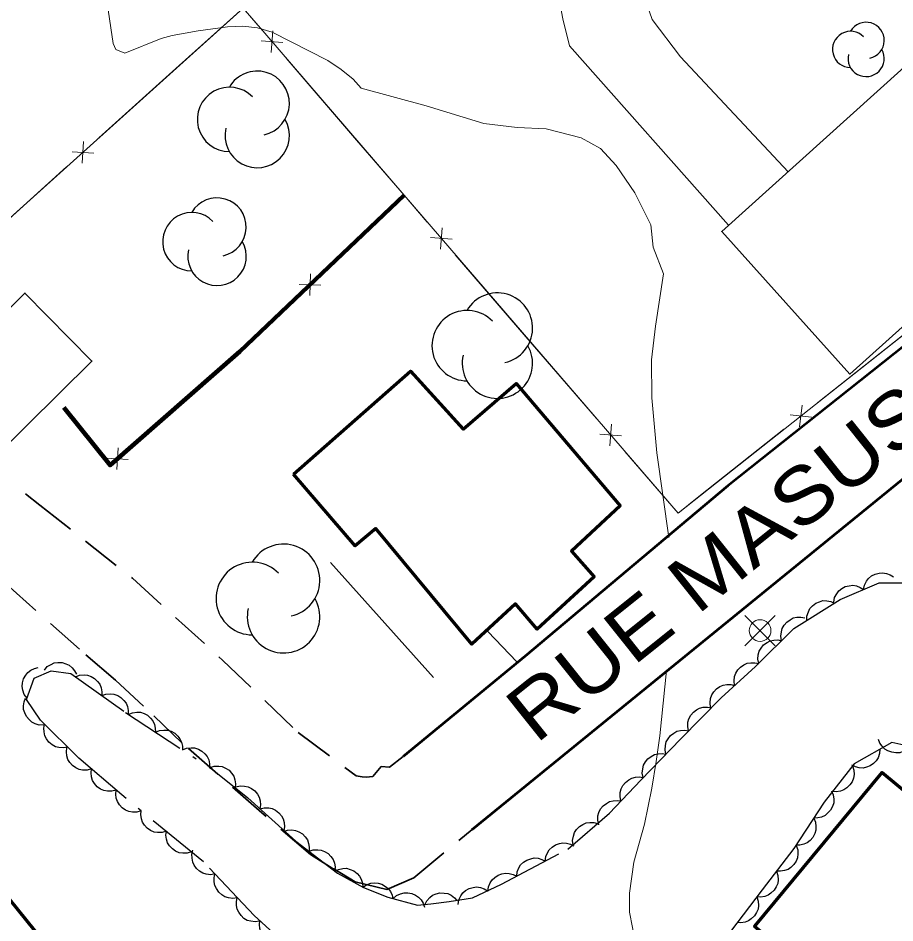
# Model space of a CAD drawing. Extents: x 356765 to 358572, y 5103174 to 5104650.
# Drawn here: x 357149.84 to 357190.38, y 5103839.58 to 5103881.41 of the extents above; entities that cross this region are included whole.
import ezdxf

# ---------------------------------------------------------------- set-up
doc = ezdxf.new("R2010")
doc.units = 0
doc.header["$LTSCALE"] = 0.6
doc.linetypes.add('DOT_DASHED', pattern=[7.7, 5, -1.2, 0.3, -1.2])
doc.linetypes.add('MEDIUM_DASHED', pattern=[4.5, 3, -1.5])
for name, color, linetype, lineweight in [('19', 7, 'Continuous', 13), ('2', 7, 'Continuous', 13), ('21', 7, 'Continuous', 53), ('31', 7, 'Continuous', 70), ('36', 7, 'Continuous', 13), ('37', 7, 'Continuous', 13), ('44', 7, 'Continuous', 25)]:
    doc.layers.add(name, color=color, linetype=linetype, lineweight=lineweight)

msp = doc.modelspace()

# ---------------------------------------------------------------- linework, layer by layer
at = {"layer": '19'}
for p, q in [((357175.34, 5103880.13), (357182.69, 5103871.84)), ((357164.28, 5103856.25), (357169.05, 5103850.93)), ((357171.56, 5103853.05), (357172.9, 5103851.65))]:
    msp.add_line(p, q, dxfattribs=at)
for points in [[(357185.45, 5103874.3), (357180.46, 5103879.62), (357179.16, 5103881.34), (357178.53, 5103883.18), (357178.65, 5103884.9), (357180.09, 5103887.53), (357181.46, 5103889.59), (357183.47, 5103892.01), (357185.9, 5103894.12)], [(357179.32, 5103892.61), (357178.62, 5103891.69), (357177.42, 5103890.42), (357175.91, 5103888.05), (357175.58, 5103887.27), (357175.1, 5103885.89), (357174.84, 5103884.38), (357174.77, 5103883.55), (357174.77, 5103882.67), (357174.9, 5103882.02), (357175.02, 5103881.37), (357175.34, 5103880.13)]]:
    msp.add_lwpolyline(points, dxfattribs=at)
at = {"layer": '2'}
for points in [[(357179.93, 5103857.4), (357179.37, 5103861.31), (357179.14, 5103863.86), (357179.13, 5103865.61), (357179.31, 5103867.16), (357179.68, 5103869.58), (357179.2, 5103870.82), (357179.09, 5103871.85), (357178.35, 5103873.33), (357177.49, 5103874.59), (357176.77, 5103875.38), (357175.87, 5103875.88), (357174.25, 5103876.29), (357172.92, 5103876.35), (357171.37, 5103876.54), (357168.7, 5103877.35), (357165.7, 5103878.17), (357165.33, 5103878.58), (357164.78, 5103879.03), (357164.16, 5103879.45), (357161.59, 5103880.76), (357160.91, 5103880.96), (357160.22, 5103881.04), (357159.52, 5103881.01), (357158.16, 5103880.82), (357156.96, 5103880.61), (357156.45, 5103880.47), (357154.77, 5103879.78), (357154.35, 5103879.95), (357154.23, 5103880.23), (357153.95, 5103882.09)], [(357190.62, 5103821.07), (357189.63, 5103821.92), (357186.06, 5103824.78), (357184.23, 5103826.57), (357183.16, 5103828.33), (357181.13, 5103830.63), (357180.09, 5103833.15), (357179.53, 5103835.11), (357179, 5103836.28), (357178.38, 5103838.66), (357178.1, 5103840.08), (357178.1, 5103840.96), (357178.31, 5103842.39), (357178.8, 5103844.15), (357179.14, 5103845.81), (357179.34, 5103847.05), (357179.51, 5103848.23), (357179.82, 5103851.25)]]:
    msp.add_lwpolyline(points, dxfattribs=at)
at = {"layer": '21'}
for points in [[(357175.01, 5103906.8), (357180.17, 5103900.55), (357186.79, 5103893.12), (357193.64, 5103884.97), (357199.42, 5103878.25), (357202.11, 5103875.23), (357182.66, 5103859.79), (357173.28, 5103851.91), (357167.64, 5103847.28)], [(357170.83, 5103843.9), (357192.03, 5103861.15)]]:
    msp.add_lwpolyline(points, dxfattribs=at)
at = {"layer": '21', "linetype": 'MEDIUM_DASHED', "lineweight": 35}
for points in [[(357145.91, 5103862.73), (357150.84, 5103858.9), (357155.12, 5103855.52), (357159.29, 5103851.73), (357162.79, 5103848.39), (357165.47, 5103846.38), (357165.74, 5103846.33), (357165.93, 5103846.32), (357166.24, 5103846.35), (357166.62, 5103846.81)], [(357164.41, 5103842.09), (357163.35, 5103842.74), (357161.1, 5103844.68), (357157.41, 5103847.91), (357155.63, 5103849.6), (357154.34, 5103850.81), (357152.68, 5103852.23), (357147.32, 5103857)], [(357167.64, 5103847.28), (357167.01, 5103846.78), (357166.62, 5103846.81)], [(357164.41, 5103842.09), (357164.43, 5103842.08), (357165.42, 5103841.48), (357166.89, 5103841.13), (357168.13, 5103841.67), (357170.83, 5103843.9)]]:
    msp.add_lwpolyline(points, dxfattribs=at)
at = {"layer": '31', "lineweight": 35}
for points in [[(357191.91, 5103880.12), (357182.37, 5103871.55), (357188.3, 5103864.95), (357197.84, 5103873.51), (357191.91, 5103880.12)], [(357148.73, 5103861.09), (357153.25, 5103865.55), (357150.15, 5103868.7), (357145.62, 5103864.23), (357148.73, 5103861.09)]]:
    msp.add_lwpolyline(points, close=True, dxfattribs=at)
at = {"layer": '31'}
for points in [[(357162.57, 5103860.33), (357167.98, 5103865.09), (357170.41, 5103862.4), (357172.87, 5103864.51), (357177.67, 5103858.86), (357175.42, 5103856.76), (357176.47, 5103855.58), (357173.83, 5103853.16), (357172.83, 5103854.33), (357170.81, 5103852.47), (357166.37, 5103857.82), (357165.42, 5103857.01), (357162.57, 5103860.33)], [(357199.42, 5103843.6), (357196.92, 5103840.6), (357189.78, 5103846.54), (357183.88, 5103839.44), (357189.09, 5103835.11), (357186.02, 5103831.41), (357194.93, 5103824), (357206.4, 5103837.8), (357199.42, 5103843.6)], [(357154.77, 5103832.67), (357148.65, 5103827.33), (357142.43, 5103834.79), (357149.44, 5103840.66), (357152.14, 5103837.33), (357151.36, 5103836.63), (357154.77, 5103832.67)]]:
    msp.add_lwpolyline(points, close=True, dxfattribs=at)
at = {"layer": '36'}
for p, q in [((357184.85, 5103852.39), (357183.44, 5103853.8)), ((357183.44, 5103852.39), (357184.85, 5103853.8))]:
    msp.add_line(p, q, dxfattribs=at)
msp.add_circle((357184.1468, 5103853.0974), 0.5, dxfattribs=at)
at = {"layer": '37'}
for p, q in [((357161.61, 5103880.82), (357161.54, 5103879.82)), ((357162.07, 5103880.28), (357161.07, 5103880.36)), ((357165.49, 5103875.77), (357162.23, 5103879.56)), ((357157.29, 5103879.21), (357153.57, 5103875.87)), ((357152.86, 5103875.7), (357152.8, 5103874.7)), ((357152.33, 5103875.23), (357153.33, 5103875.17)), ((357152.08, 5103874.53), (357148.37, 5103871.19)), ((357167.68, 5103873.22), (357164.06, 5103869.77)), ((357169.44, 5103871.72), (357169.36, 5103870.73)), ((357169.9, 5103871.19), (357168.9, 5103871.26)), ((357173.32, 5103866.68), (357170.05, 5103870.47)), ((357163.35, 5103869.59), (357163.32, 5103868.58)), ((357162.83, 5103869.1), (357163.83, 5103869.07)), ((357176.58, 5103862.9), (357173.32, 5103866.68)), ((357190.73, 5103866.74), (357186.81, 5103863.64)), ((357158.94, 5103865), (357155.18, 5103861.7)), ((357153.75, 5103861.17), (357151.95, 5103863.41)), ((357186.09, 5103863.51), (357185.97, 5103862.52)), ((357185.53, 5103863.07), (357186.52, 5103862.96)), ((357177.27, 5103862.64), (357177.2, 5103861.64)), ((357185.24, 5103862.4), (357181.32, 5103859.3)), ((357177.74, 5103862.1), (357176.74, 5103862.17)), ((357154.46, 5103861.54), (357154.4, 5103860.54)), ((357153.93, 5103861.07), (357154.93, 5103861.01))]:
    msp.add_line(p, q, dxfattribs=at)
for points in [[(357186.05, 5103892.44), (357200.9, 5103875.12), (357198.46, 5103872.84), (357180.35, 5103858.53), (357167.68, 5103873.22), (357161.24, 5103880.71), (357160.24, 5103881.86), (357147.14, 5103870.09), (357146.92, 5103870.1), (357145.06, 5103870.17), (357133.97, 5103871.46), (357125.77, 5103882.5), (357113.98, 5103897.79)], [(357160.92, 5103881.08), (357160.24, 5103881.86), (357157.29, 5103879.21)], [(357168.75, 5103871.98), (357167.68, 5103873.22), (357165.49, 5103875.77)], [(357162.61, 5103868.4), (357160.09, 5103866), (357158.94, 5103865)], [(357181.32, 5103859.3), (357180.35, 5103858.53), (357177.89, 5103861.38)]]:
    msp.add_lwpolyline(points, dxfattribs=at)
at = {"layer": '37', "lineweight": 158}
msp.add_lwpolyline([(357167.68, 5103873.22), (357160.09, 5103866), (357154.09, 5103860.74), (357151.95, 5103863.41)], dxfattribs=at)
at = {"layer": '44'}
for points in [[(357188.93, 5103855), (357188.97, 5103855.2), (357189.07, 5103855.38), (357189.16, 5103855.51), (357189.3, 5103855.62), (357189.47, 5103855.71), (357189.65, 5103855.75), (357189.81, 5103855.77), (357189.99, 5103855.74), (357190.16, 5103855.68), (357190.31, 5103855.58)], [(357187.55, 5103854.41), (357187.59, 5103854.62), (357187.69, 5103854.8), (357187.78, 5103854.93), (357187.92, 5103855.04), (357188.08, 5103855.13), (357188.27, 5103855.17), (357188.43, 5103855.19), (357188.61, 5103855.16), (357188.78, 5103855.09), (357188.93, 5103855)], [(357186.31, 5103853.57), (357186.31, 5103853.77), (357186.38, 5103853.97), (357186.45, 5103854.11), (357186.57, 5103854.24), (357186.72, 5103854.36), (357186.89, 5103854.43), (357187.05, 5103854.48), (357187.23, 5103854.47), (357187.41, 5103854.44), (357187.57, 5103854.37)], [(357185.14, 5103852.63), (357185.11, 5103852.84), (357185.13, 5103853.04), (357185.17, 5103853.2), (357185.26, 5103853.35), (357185.38, 5103853.49), (357185.53, 5103853.6), (357185.68, 5103853.68), (357185.85, 5103853.71), (357186.03, 5103853.72), (357186.21, 5103853.69)], [(357184.08, 5103851.58), (357184.04, 5103851.78), (357184.06, 5103851.98), (357184.1, 5103852.14), (357184.19, 5103852.29), (357184.31, 5103852.44), (357184.47, 5103852.55), (357184.61, 5103852.62), (357184.78, 5103852.66), (357184.97, 5103852.67), (357185.14, 5103852.63)], [(357151.05, 5103851.27), (357151.18, 5103851.43), (357151.36, 5103851.53), (357151.51, 5103851.6), (357151.68, 5103851.62), (357151.87, 5103851.62), (357152.05, 5103851.56), (357152.2, 5103851.5), (357152.33, 5103851.38), (357152.45, 5103851.24), (357152.53, 5103851.08)], [(357182.97, 5103850.56), (357182.94, 5103850.77), (357182.97, 5103850.97), (357183.02, 5103851.13), (357183.12, 5103851.28), (357183.24, 5103851.41), (357183.4, 5103851.51), (357183.55, 5103851.59), (357183.72, 5103851.61), (357183.91, 5103851.61), (357184.08, 5103851.57)], [(357150.25, 5103849.98), (357150.12, 5103850.15), (357150.06, 5103850.34), (357150.03, 5103850.51), (357150.04, 5103850.68), (357150.09, 5103850.86), (357150.19, 5103851.03), (357150.28, 5103851.16), (357150.42, 5103851.26), (357150.59, 5103851.35), (357150.76, 5103851.39)], [(357152.49, 5103850.96), (357152.68, 5103851.03), (357152.89, 5103851.05), (357153.05, 5103851.03), (357153.22, 5103850.97), (357153.37, 5103850.88), (357153.51, 5103850.74), (357153.61, 5103850.62), (357153.68, 5103850.45), (357153.71, 5103850.27), (357153.71, 5103850.09)], [(357181.86, 5103849.56), (357181.83, 5103849.76), (357181.86, 5103849.96), (357181.91, 5103850.12), (357182, 5103850.27), (357182.13, 5103850.4), (357182.29, 5103850.51), (357182.44, 5103850.58), (357182.61, 5103850.61), (357182.8, 5103850.6), (357182.97, 5103850.56)], [(357153.71, 5103850.09), (357153.9, 5103850.16), (357154.11, 5103850.18), (357154.27, 5103850.16), (357154.44, 5103850.1), (357154.59, 5103850.01), (357154.73, 5103849.87), (357154.83, 5103849.74), (357154.9, 5103849.58), (357154.93, 5103849.4), (357154.93, 5103849.22)], [(357151.02, 5103848.74), (357150.81, 5103848.73), (357150.62, 5103848.79), (357150.47, 5103848.86), (357150.34, 5103848.98), (357150.22, 5103849.12), (357150.14, 5103849.29), (357150.09, 5103849.45), (357150.08, 5103849.62), (357150.11, 5103849.81), (357150.18, 5103849.97)], [(357154.93, 5103849.22), (357155.12, 5103849.3), (357155.33, 5103849.32), (357155.49, 5103849.32), (357155.66, 5103849.26), (357155.82, 5103849.18), (357155.96, 5103849.05), (357156.07, 5103848.92), (357156.14, 5103848.76), (357156.18, 5103848.58), (357156.19, 5103848.4)], [(357180.84, 5103848.46), (357180.8, 5103848.66), (357180.81, 5103848.86), (357180.85, 5103849.02), (357180.94, 5103849.18), (357181.06, 5103849.32), (357181.21, 5103849.43), (357181.35, 5103849.51), (357181.52, 5103849.55), (357181.71, 5103849.56), (357181.89, 5103849.53)], [(357152.13, 5103847.71), (357151.92, 5103847.67), (357151.72, 5103847.69), (357151.56, 5103847.73), (357151.41, 5103847.82), (357151.26, 5103847.94), (357151.15, 5103848.09), (357151.07, 5103848.23), (357151.04, 5103848.41), (357151.03, 5103848.59), (357151.06, 5103848.77)], [(357156.19, 5103848.4), (357156.38, 5103848.48), (357156.58, 5103848.5), (357156.75, 5103848.5), (357156.91, 5103848.44), (357157.08, 5103848.35), (357157.22, 5103848.22), (357157.32, 5103848.1), (357157.39, 5103847.94), (357157.44, 5103847.76), (357157.44, 5103847.58)], [(357179.79, 5103847.38), (357179.75, 5103847.59), (357179.77, 5103847.79), (357179.8, 5103847.95), (357179.89, 5103848.1), (357180.01, 5103848.25), (357180.16, 5103848.36), (357180.3, 5103848.44), (357180.47, 5103848.48), (357180.66, 5103848.49), (357180.84, 5103848.46)], [(357191.09, 5103847.74), (357190.93, 5103847.6), (357190.75, 5103847.51), (357190.6, 5103847.45), (357190.42, 5103847.45), (357190.24, 5103847.47), (357190.06, 5103847.54), (357189.92, 5103847.62), (357189.79, 5103847.75), (357189.69, 5103847.9), (357189.62, 5103848.07)], [(357153.23, 5103846.7), (357153.03, 5103846.64), (357152.82, 5103846.65), (357152.66, 5103846.67), (357152.5, 5103846.75), (357152.35, 5103846.86), (357152.23, 5103847), (357152.14, 5103847.14), (357152.09, 5103847.31), (357152.07, 5103847.49), (357152.09, 5103847.67)], [(357157.44, 5103847.58), (357157.63, 5103847.66), (357157.84, 5103847.68), (357158, 5103847.68), (357158.17, 5103847.62), (357158.33, 5103847.53), (357158.47, 5103847.4), (357158.58, 5103847.28), (357158.65, 5103847.12), (357158.69, 5103846.94), (357158.7, 5103846.76)], [(357178.74, 5103846.31), (357178.7, 5103846.51), (357178.72, 5103846.71), (357178.76, 5103846.87), (357178.84, 5103847.03), (357178.96, 5103847.17), (357179.11, 5103847.28), (357179.26, 5103847.37), (357179.43, 5103847.4), (357179.61, 5103847.41), (357179.79, 5103847.38)], [(357189.69, 5103847.62), (357189.67, 5103847.41), (357189.6, 5103847.22), (357189.52, 5103847.08), (357189.39, 5103846.95), (357189.24, 5103846.85), (357189.06, 5103846.78), (357188.91, 5103846.74), (357188.73, 5103846.75), (357188.55, 5103846.8), (357188.39, 5103846.88)], [(357158.71, 5103846.77), (357158.9, 5103846.83), (357159.11, 5103846.83), (357159.27, 5103846.81), (357159.43, 5103846.74), (357159.59, 5103846.64), (357159.71, 5103846.5), (357159.81, 5103846.36), (357159.86, 5103846.2), (357159.89, 5103846.01), (357159.88, 5103845.83)], [(357188.42, 5103846.84), (357188.48, 5103846.64), (357188.49, 5103846.44), (357188.47, 5103846.27), (357188.4, 5103846.11), (357188.3, 5103845.96), (357188.15, 5103845.83), (357188.02, 5103845.73), (357187.86, 5103845.67), (357187.67, 5103845.65), (357187.49, 5103845.66)], [(357154.37, 5103845.72), (357154.17, 5103845.67), (357153.97, 5103845.67), (357153.8, 5103845.7), (357153.64, 5103845.77), (357153.49, 5103845.88), (357153.37, 5103846.03), (357153.28, 5103846.16), (357153.23, 5103846.33), (357153.21, 5103846.52), (357153.23, 5103846.7)], [(357177.71, 5103845.22), (357177.67, 5103845.42), (357177.68, 5103845.62), (357177.72, 5103845.78), (357177.8, 5103845.94), (357177.92, 5103846.08), (357178.07, 5103846.2), (357178.21, 5103846.28), (357178.38, 5103846.32), (357178.56, 5103846.34), (357178.74, 5103846.31)], [(357155.53, 5103844.77), (357155.33, 5103844.71), (357155.12, 5103844.71), (357154.96, 5103844.73), (357154.8, 5103844.8), (357154.65, 5103844.91), (357154.52, 5103845.05), (357154.43, 5103845.19), (357154.37, 5103845.35), (357154.35, 5103845.54), (357154.37, 5103845.72)], [(357159.91, 5103845.87), (357160.11, 5103845.92), (357160.31, 5103845.91), (357160.48, 5103845.88), (357160.63, 5103845.8), (357160.78, 5103845.69), (357160.9, 5103845.53), (357160.99, 5103845.4), (357161.03, 5103845.23), (357161.05, 5103845.04), (357161.02, 5103844.86)], [(357187.45, 5103845.69), (357187.53, 5103845.5), (357187.55, 5103845.3), (357187.55, 5103845.13), (357187.49, 5103844.96), (357187.4, 5103844.8), (357187.27, 5103844.66), (357187.15, 5103844.55), (357186.99, 5103844.48), (357186.81, 5103844.44), (357186.63, 5103844.43)], [(357176.69, 5103844.12), (357176.64, 5103844.33), (357176.65, 5103844.53), (357176.69, 5103844.69), (357176.77, 5103844.85), (357176.89, 5103844.99), (357177.04, 5103845.11), (357177.18, 5103845.19), (357177.35, 5103845.23), (357177.54, 5103845.25), (357177.71, 5103845.22)], [(357156.69, 5103843.82), (357156.49, 5103843.76), (357156.28, 5103843.76), (357156.12, 5103843.78), (357155.96, 5103843.85), (357155.81, 5103843.96), (357155.68, 5103844.1), (357155.59, 5103844.24), (357155.54, 5103844.4), (357155.51, 5103844.59), (357155.53, 5103844.77)], [(357161.02, 5103844.86), (357161.22, 5103844.91), (357161.43, 5103844.9), (357161.59, 5103844.87), (357161.74, 5103844.79), (357161.89, 5103844.68), (357162.01, 5103844.53), (357162.1, 5103844.39), (357162.14, 5103844.22), (357162.16, 5103844.03), (357162.13, 5103843.86)], [(357186.63, 5103844.43), (357186.71, 5103844.24), (357186.73, 5103844.04), (357186.73, 5103843.87), (357186.67, 5103843.71), (357186.59, 5103843.54), (357186.46, 5103843.4), (357186.33, 5103843.29), (357186.17, 5103843.22), (357185.99, 5103843.18), (357185.81, 5103843.18)], [(357162.09, 5103843.81), (357162.29, 5103843.87), (357162.49, 5103843.88), (357162.66, 5103843.86), (357162.82, 5103843.8), (357162.98, 5103843.7), (357163.11, 5103843.56), (357163.21, 5103843.43), (357163.26, 5103843.26), (357163.3, 5103843.08), (357163.29, 5103842.9)], [(357175.5, 5103843.2), (357175.47, 5103843.4), (357175.51, 5103843.6), (357175.56, 5103843.76), (357175.66, 5103843.91), (357175.79, 5103844.04), (357175.95, 5103844.14), (357176.1, 5103844.21), (357176.27, 5103844.23), (357176.46, 5103844.22), (357176.63, 5103844.18)], [(357157.85, 5103842.87), (357157.65, 5103842.81), (357157.45, 5103842.81), (357157.28, 5103842.83), (357157.12, 5103842.9), (357156.97, 5103843.01), (357156.84, 5103843.15), (357156.75, 5103843.29), (357156.7, 5103843.45), (357156.67, 5103843.64), (357156.69, 5103843.82)], [(357174.21, 5103842.44), (357174.24, 5103842.65), (357174.32, 5103842.83), (357174.4, 5103842.97), (357174.53, 5103843.09), (357174.69, 5103843.19), (357174.87, 5103843.25), (357175.03, 5103843.29), (357175.2, 5103843.27), (357175.38, 5103843.22), (357175.54, 5103843.14)], [(357185.82, 5103843.17), (357185.89, 5103842.97), (357185.89, 5103842.77), (357185.88, 5103842.6), (357185.81, 5103842.44), (357185.71, 5103842.28), (357185.57, 5103842.15), (357185.44, 5103842.06), (357185.27, 5103842), (357185.09, 5103841.97), (357184.91, 5103841.98)], [(357158.94, 5103841.85), (357158.74, 5103841.81), (357158.53, 5103841.84), (357158.38, 5103841.88), (357158.23, 5103841.98), (357158.09, 5103842.1), (357157.98, 5103842.26), (357157.91, 5103842.4), (357157.88, 5103842.58), (357157.87, 5103842.76), (357157.91, 5103842.94)], [(357163.29, 5103842.9), (357163.48, 5103842.97), (357163.69, 5103842.97), (357163.85, 5103842.95), (357164.01, 5103842.89), (357164.17, 5103842.79), (357164.3, 5103842.65), (357164.4, 5103842.52), (357164.46, 5103842.35), (357164.49, 5103842.17), (357164.48, 5103841.99)], [(357172.89, 5103841.74), (357172.91, 5103841.95), (357172.99, 5103842.13), (357173.07, 5103842.27), (357173.2, 5103842.39), (357173.36, 5103842.49), (357173.54, 5103842.55), (357173.7, 5103842.59), (357173.88, 5103842.57), (357174.05, 5103842.52), (357174.21, 5103842.44)], [(357159.97, 5103840.75), (357159.77, 5103840.72), (357159.56, 5103840.75), (357159.4, 5103840.79), (357159.26, 5103840.88), (357159.12, 5103841.01), (357159.01, 5103841.17), (357158.94, 5103841.31), (357158.9, 5103841.48), (357158.9, 5103841.67), (357158.94, 5103841.85)], [(357164.47, 5103841.97), (357164.65, 5103842.06), (357164.85, 5103842.1), (357165.02, 5103842.11), (357165.19, 5103842.06), (357165.36, 5103841.99), (357165.51, 5103841.87), (357165.62, 5103841.75), (357165.7, 5103841.6), (357165.76, 5103841.42), (357165.78, 5103841.24)], [(357171.56, 5103841.04), (357171.58, 5103841.25), (357171.66, 5103841.43), (357171.75, 5103841.57), (357171.88, 5103841.69), (357172.03, 5103841.79), (357172.21, 5103841.85), (357172.37, 5103841.89), (357172.55, 5103841.87), (357172.73, 5103841.82), (357172.89, 5103841.74)], [(357184.91, 5103841.98), (357184.97, 5103841.78), (357184.98, 5103841.58), (357184.96, 5103841.41), (357184.89, 5103841.25), (357184.79, 5103841.1), (357184.65, 5103840.96), (357184.52, 5103840.87), (357184.36, 5103840.81), (357184.17, 5103840.78), (357183.99, 5103840.79)], [(357165.77, 5103841.23), (357165.94, 5103841.35), (357166.14, 5103841.42), (357166.3, 5103841.44), (357166.48, 5103841.42), (357166.65, 5103841.37), (357166.82, 5103841.27), (357166.95, 5103841.18), (357167.05, 5103841.03), (357167.13, 5103840.87), (357167.17, 5103840.69)], [(357167.18, 5103840.72), (357167.34, 5103840.85), (357167.52, 5103840.93), (357167.68, 5103840.98), (357167.86, 5103840.98), (357168.04, 5103840.95), (357168.21, 5103840.86), (357168.35, 5103840.78), (357168.47, 5103840.65), (357168.57, 5103840.49), (357168.63, 5103840.32)], [(357168.64, 5103840.42), (357168.73, 5103840.61), (357168.87, 5103840.76), (357169, 5103840.86), (357169.16, 5103840.93), (357169.34, 5103840.97), (357169.54, 5103840.96), (357169.7, 5103840.94), (357169.86, 5103840.86), (357170.01, 5103840.75), (357170.13, 5103840.62)], [(357170.18, 5103840.44), (357170.22, 5103840.65), (357170.31, 5103840.83), (357170.4, 5103840.97), (357170.53, 5103841.08), (357170.69, 5103841.17), (357170.88, 5103841.22), (357171.04, 5103841.25), (357171.21, 5103841.22), (357171.39, 5103841.16), (357171.54, 5103841.07)], [(357161, 5103839.66), (357160.8, 5103839.63), (357160.59, 5103839.66), (357160.43, 5103839.7), (357160.28, 5103839.79), (357160.15, 5103839.92), (357160.04, 5103840.08), (357159.96, 5103840.22), (357159.93, 5103840.39), (357159.93, 5103840.58), (357159.97, 5103840.75)], [(357183.99, 5103840.79), (357184.06, 5103840.59), (357184.07, 5103840.39), (357184.05, 5103840.22), (357183.98, 5103840.06), (357183.88, 5103839.91), (357183.74, 5103839.78), (357183.61, 5103839.68), (357183.45, 5103839.62), (357183.26, 5103839.59), (357183.08, 5103839.6)], [(357162.13, 5103838.68), (357161.93, 5103838.63), (357161.73, 5103838.64), (357161.57, 5103838.67), (357161.41, 5103838.75), (357161.26, 5103838.86), (357161.14, 5103839.01), (357161.06, 5103839.15), (357161.01, 5103839.32), (357161, 5103839.51), (357161.02, 5103839.68)]]:
    msp.add_lwpolyline(points, dxfattribs=at)
at = {"layer": '44', "linetype": 'DOT_DASHED'}
for points in [[(357162.97, 5103837.92), (357160.75, 5103839.93), (357158.41, 5103842.41), (357154.63, 5103845.5), (357152.64, 5103847.2), (357150.87, 5103848.96), (357150.22, 5103849.91), (357150.58, 5103850.89), (357151.36, 5103851.23), (357152.28, 5103851.11), (357154.8, 5103849.31), (357158.83, 5103846.67), (357160.46, 5103845.37), (357162.68, 5103843.36), (357164.61, 5103841.89), (357165.81, 5103841.22), (357166.94, 5103840.78), (357168.3, 5103840.41), (357168.92, 5103840.46), (357169.77, 5103840.57), (357170.85, 5103840.75), (357172.19, 5103841.37), (357175.26, 5103842.99), (357177.18, 5103844.65), (357178.63, 5103846.19), (357180.48, 5103848.09), (357182.34, 5103849.99), (357183.94, 5103851.44), (357185.71, 5103853.19), (357187.85, 5103854.54), (357189.65, 5103855.3), (357191.03, 5103855.31)], [(357191.98, 5103847.54), (357190.23, 5103847.93), (357188.5, 5103846.94), (357187.11, 5103845.17), (357185.71, 5103843.02), (357184.24, 5103841.11), (357182.77, 5103839.19)]]:
    msp.add_lwpolyline(points, dxfattribs=at)
at = {"layer": '44'}
for centre, radius, start, end in [((357189.0495, 5103880.3774), 0.8368, 282.26917, 149.72626), ((357188.3299, 5103879.959), 0.8368, 44.11537, 269.80396), ((357189.0495, 5103879.5406), 0.8368, 166.93686, 29.62122), ((357160.8921, 5103877.4686), 1.4895, 282.26917, 149.72626), ((357159.6112, 5103876.7238), 1.4895, 44.11537, 269.80396), ((357160.8921, 5103875.9791), 1.4895, 166.93686, 29.62122), ((357159.0343, 5103871.7462), 1.3511, 282.26917, 149.72626), ((357157.8724, 5103871.0707), 1.3511, 44.11537, 269.80396), ((357159.0343, 5103870.3951), 1.3511, 166.93686, 29.62122), ((357171.9993, 5103867.0801), 1.6263, 282.26917, 149.72626), ((357170.6006, 5103866.2669), 1.6263, 44.11537, 269.80396), ((357171.9993, 5103865.4538), 1.6263, 166.93686, 29.62122), ((357162.1108, 5103855.417), 1.6778, 282.26917, 149.72626), ((357160.6679, 5103854.5781), 1.6778, 44.11537, 269.80396), ((357162.1108, 5103853.7392), 1.6778, 166.93686, 29.62122)]:
    msp.add_arc(centre, radius, start, end, dxfattribs=at)

# ---------------------------------------------------------------- texts
at = {"layer": '21', "width": 1.15}
msp.add_text('RUE MASUSIE', height=2.6, rotation=38.634, dxfattribs=at).set_placement((357173.77, 5103847.82))

doc.saveas('drawing.dxf')
